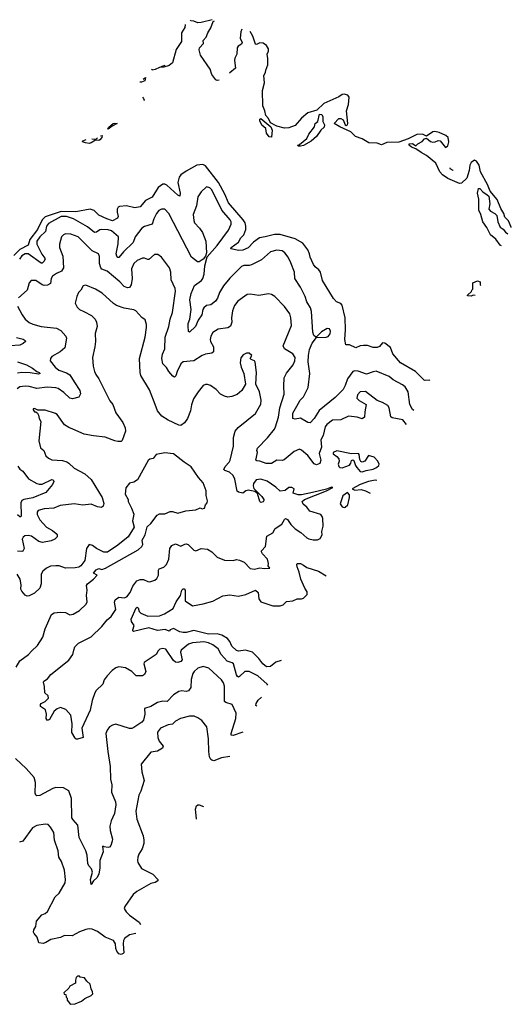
# Model space of a CAD drawing. Extents: x 2133461 to 2293071, y 753526 to 916327.
# Tile 459 of 459: x 2288465 to 2293071, y 886768 to 895989. Entities that reach past the tile are written whole.
import ezdxf

# ---------------------------------------------------------------- set-up
doc = ezdxf.new("R2010")
doc.units = 0

msp = doc.modelspace()

# ---------------------------------------------------------------- linework, layer by layer
at = {"layer": '0CON10XD'}
for points in [[(2290015.5, 895942.1), (2290011.4, 895915), (2289979.4, 895865), (2289979.4, 895785), (2289931.3, 895708.7), (2289895, 895586.2), (2289865, 895560), (2289815, 895542.9), (2289775, 895541.2), (2289735, 895522.7), (2289707.5, 895517.5), (2289701.7, 895521.7), (2289706, 895529.5)], [(2290268.3, 895988.7), (2290165, 895963.5), (2290135, 895958.6), (2290096, 895976), (2290068.3, 895978.3), (2290065.4, 895982.8)], [(2290332.5, 895422.1), (2290315, 895420), (2290302.5, 895425), (2290264.5, 895474.5), (2290248.9, 895525), (2290157.8, 895655), (2290147.1, 895705), (2290150.8, 895725), (2290185.7, 895765), (2290183.8, 895795), (2290212.9, 895825), (2290227.8, 895865), (2290256.4, 895913.6), (2290277.3, 895972.7), (2290288.5, 895978.6)], [(2290546.3, 895898.4), (2290538, 895875), (2290530.5, 895815), (2290549.5, 895775), (2290541.5, 895758.5), (2290510.5, 895739.5), (2290503.6, 895726.4), (2290498.2, 895665), (2290480.8, 895629.2), (2290476.5, 895605), (2290485.3, 895535), (2290433, 895490.3), (2290432.1, 895488.3)], [(2293070.8, 894043.1), (2293070.6, 894045), (2293044.4, 894104.4), (2293010.5, 894140.5), (2293001.4, 894175), (2292971.9, 894221.9), (2292937.5, 894305), (2292873.4, 894383.4), (2292849.1, 894445), (2292780.6, 894565), (2292769.5, 894625), (2292745, 894664.2), (2292725, 894674.2), (2292695, 894650), (2292683.3, 894625), (2292676.9, 894575), (2292655.5, 894505), (2292605, 894458), (2292585, 894454.4), (2292475, 894500.6), (2292425.5, 894535), (2292402.3, 894562.3), (2292363.6, 894643.6), (2292276.4, 894716.4), (2292225, 894746), (2292175, 894780), (2292135, 894796), (2292114, 894815), (2292113.3, 894825), (2292145, 894828), (2292175, 894806.7), (2292195, 894826.2), (2292235, 894847.5), (2292256.4, 894873.6), (2292275, 894880), (2292315, 894847.5), (2292335, 894842.5), (2292356.4, 894843.6), (2292385, 894856.7), (2292405, 894853.3), (2292455, 894792.5), (2292475, 894807.5), (2292486.9, 894845), (2292479.2, 894885), (2292456.2, 894905), (2292395, 894932.2), (2292355, 894940.5), (2292335, 894938.5), (2292275, 894897.5), (2292238, 894918), (2292185, 894912.5), (2292105, 894871.4), (2292018.3, 894841.7), (2291905, 894837.9), (2291855, 894816.7), (2291815, 894833.2), (2291735, 894836.9), (2291672.6, 894872.6), (2291612.5, 894895), (2291568.3, 894938.3), (2291465.8, 894985.8), (2291412.5, 895015), (2291455, 895062.5), (2291475, 895062.5), (2291495, 895050), (2291515, 895002.5), (2291525, 894997.5), (2291535, 895002.5), (2291539.2, 895015), (2291527.8, 895135), (2291545.3, 895194.7), (2291552.9, 895262.9), (2291540.6, 895280.6), (2291505, 895290.4), (2291485, 895287.1), (2291455, 895267.7), (2291315, 895202.9), (2291250, 895140), (2291165, 895115.5), (2291105.6, 895065), (2291045, 894999.1), (2290985, 894976.5), (2290945, 894972.7), (2290875, 894991.5), (2290814.1, 895024.1), (2290795, 895064), (2290770.2, 895090.2), (2290762.5, 895135), (2290743.1, 895183.1), (2290740.4, 895325), (2290757.9, 895397.9), (2290751.2, 895465), (2290768.8, 895495), (2290770, 895515), (2290790, 895565), (2290790.6, 895625), (2290782.9, 895665), (2290794.4, 895695), (2290794.5, 895715), (2290776.1, 895746.1), (2290745, 895769.4), (2290715, 895771.9), (2290685, 895757.5), (2290675, 895760), (2290648.6, 895835), (2290625.6, 895877.4)], [(2289908.9, 895705.1), (2289909.4, 895707.7)], [(2289789.3, 895550.7), (2289828.4, 895561.4)], [(2289622.2, 895431.9), (2289645, 895447.5), (2289638.8, 895415), (2289605, 895404.3), (2289592.5, 895405), (2289593.5, 895407.1)], [(2289614.9, 895261.7), (2289625, 895250), (2289630, 895235), (2289628.3, 895233.3)], [(2291075, 894803.3), (2291070, 894815), (2291085, 894820), (2291155, 894876.7), (2291174.2, 894915.8), (2291225.7, 894984.3), (2291234, 895015), (2291256.7, 895035), (2291275, 895102.5), (2291295, 895100), (2291305, 895080), (2291306, 895035), (2291322, 895005), (2291317.5, 894982.5), (2291286.2, 894955), (2291245, 894896.2), (2291195, 894851.2), (2291125, 894811.2), (2291095, 894803.8), (2291075, 894803.3)], [(2289295, 894963.3), (2289290, 894965), (2289295.7, 894979.4), (2289299.5, 894983.5), (2289340, 895015), (2289355, 895020), (2289377.5, 895015), (2289330, 894990), (2289295, 894963.3)], [(2290825, 894890), (2290802.7, 894892.7), (2290776.7, 894925), (2290770.7, 894970.7), (2290735, 895000), (2290715, 895040), (2290715, 895057.5), (2290725, 895062.5), (2290818, 894985), (2290829.2, 894955), (2290825, 894890)], [(2289221.5, 894900.3), (2289237.5, 894905), (2289234, 894885), (2289215, 894862), (2289205, 894856.7), (2289175, 894860), (2289135, 894834), (2289115, 894830), (2289080, 894835), (2289052.5, 894845), (2289057.5, 894855), (2289086.5, 894865.4)], [(2289140.3, 894872.9), (2289181.7, 894868.3), (2289191, 894879.9), (2289192.4, 894881.5)], [(2292308, 892609.2), (2292305, 892612.5), (2292265, 892608.8), (2292255, 892614), (2292172.9, 892692.9), (2292032.9, 892775), (2291960, 892860), (2291937.6, 892917.6), (2291885, 892960), (2291865, 892961.2), (2291835, 892928.8), (2291815, 892918.8), (2291775, 892918.8), (2291725, 892936), (2291685, 892936), (2291655, 892933.3), (2291615, 892916.7), (2291555, 892942.5), (2291520, 892945), (2291511.2, 892995), (2291518.2, 893085), (2291514.5, 893195), (2291486, 893315), (2291475, 893330), (2291434, 893345), (2291405, 893377.5), (2291302.9, 893545), (2291283.2, 893623.2), (2291268.6, 893645), (2291233.9, 893673.9), (2291218.9, 893695), (2291185.5, 893765), (2291181.2, 893795), (2291165, 893834.3), (2291116.8, 893895), (2291044.6, 893935.4), (2290905, 893975.7), (2290852.2, 893977.8), (2290765, 893954), (2290713.1, 893946.9), (2290655, 893905.5), (2290605, 893852.7), (2290555, 893829.6), (2290517, 893827), (2290441.7, 893841.7), (2290446.7, 893855), (2290515, 893906), (2290537.1, 893945), (2290565.7, 893974.3), (2290582.9, 894025), (2290583.8, 894055), (2290576.9, 894085), (2290559.3, 894115), (2290421.4, 894275), (2290385.3, 894355), (2290326.7, 894465), (2290205, 894618.5), (2290181.6, 894631.6), (2290125, 894626.9), (2290025, 894570.3), (2289974.4, 894535), (2289957.5, 894515), (2289947.9, 894465), (2289968.9, 894365), (2289965, 894337.5), (2289945, 894345.8), (2289845, 894438.9), (2289825, 894448.9), (2289805, 894449.4), (2289761.9, 894418.1), (2289705, 894328), (2289644.5, 894295.5), (2289595, 894237.5), (2289545, 894226.2), (2289465, 894244.2), (2289401.2, 894238.8), (2289388.3, 894231.7), (2289378.8, 894215), (2289378, 894185), (2289388.8, 894145), (2289381.2, 894128.8), (2289335, 894106.2), (2289282, 894125), (2289205, 894157.8), (2289161.8, 894201.8), (2289125, 894215.4), (2288991.9, 894188.1), (2288855, 894192.8), (2288705, 894142.3), (2288674.6, 894115.4), (2288630.9, 894025), (2288558.5, 893931.5), (2288543.4, 893876.6), (2288465, 893837), (2288408.9, 893781.1)], [(2292495.4, 894600.7), (2292496, 894595), (2292521.5, 894578.1), (2292524.5, 894575.3)], [(2292158.7, 892328.5), (2292145, 892338.5), (2292119.2, 892385), (2292103.6, 892505), (2292075, 892550), (2292050.2, 892570.2), (2291965, 892615.6), (2291925, 892646.5), (2291805, 892696.7), (2291775, 892691.9), (2291715, 892667.5), (2291635, 892698.5), (2291605, 892699.3), (2291587.6, 892692.4), (2291536.8, 892625), (2291515, 892562.2), (2291495, 892525.6), (2291420.2, 892449.8), (2291270.2, 892329.8), (2291225.3, 892254.7), (2291185, 892212.9), (2291163.3, 892215), (2291095.4, 892255.4), (2291045, 892246.5), (2291023.8, 892253.8), (2291025.4, 892305), (2291061.1, 892368.9), (2291093.8, 892426.2), (2291125, 892457.8), (2291166.4, 892545), (2291183.9, 892676.1), (2291168.1, 892785), (2291170.4, 892845), (2291181.5, 892898.5), (2291205, 892960), (2291245, 893012.5), (2291335, 893014.2), (2291355, 893022), (2291375, 893047.5), (2291377.3, 893072.7), (2291366.7, 893095), (2291345, 893097.5), (2291291.2, 893065), (2291245, 893020), (2291235, 893020), (2291222.2, 893032.2), (2291212.7, 893062.7), (2291197.9, 893255), (2291190.2, 893290.2), (2291156.1, 893346.1), (2291140, 893395), (2291094.6, 893484.6), (2291041.1, 893565), (2291038.5, 893625), (2291005, 893711.2), (2290980.8, 893765), (2290950, 893805), (2290925, 893822.5), (2290875, 893830), (2290815, 893815.6), (2290729.5, 893740.5), (2290637.3, 893692.7), (2290615, 893685.5), (2290564.6, 893685.4), (2290542.6, 893677.4), (2290435, 893568.5), (2290375, 893496.9), (2290335.4, 893435), (2290318.8, 893381.2), (2290298.4, 893351.6), (2290255, 893318), (2290215, 893311.2), (2290188.7, 893291.3), (2290179.4, 893275), (2290172.1, 893225), (2290138.4, 893175), (2290112.9, 893115), (2290055, 893063.8), (2290045, 893067.5), (2290042.4, 893117.6), (2290044.6, 893145), (2290060, 893185), (2290070.6, 893275), (2290059.7, 893365), (2290070, 893425), (2290102.2, 893497.8), (2290166.9, 893545), (2290181.2, 893565), (2290194.5, 893605), (2290199.1, 893685), (2290221.7, 893768.3), (2290315, 893872.5), (2290421.1, 894018.9), (2290445.4, 894075), (2290446.1, 894095), (2290437.7, 894115), (2290360, 894205), (2290265, 894394.3), (2290245, 894413.3), (2290215, 894422.5), (2290165.8, 894375), (2290135, 894331.2), (2290120, 894245), (2290090.6, 894165), (2290095, 894107.5), (2290102.5, 894085), (2290150, 894035), (2290177.8, 893995), (2290210, 893915), (2290214, 893805), (2290206.7, 893773.3), (2290184.2, 893745.8), (2290145, 893721.2), (2290132, 893722), (2290073.8, 893765), (2289861.9, 894175), (2289825, 894213.8), (2289795, 894215.6), (2289767.2, 894202.8), (2289745.6, 894175), (2289721.2, 894125), (2289707.6, 894072.4), (2289635, 894050.8), (2289610.5, 894035), (2289545.5, 893955), (2289529.4, 893900.6), (2289436.9, 893813.1), (2289395, 893760), (2289385, 893761.2), (2289375, 893773.8), (2289368.9, 893795), (2289388.3, 893888.3), (2289389.4, 893955), (2289325, 894010.7), (2289295, 894019.8), (2289235, 894024.7), (2289215, 894020), (2289185, 893998.2), (2289165, 893995.5), (2289099.4, 894049.4), (2288970, 894125), (2288905, 894145.2), (2288855, 894144.1), (2288735, 894081.5), (2288717.2, 894055), (2288705.3, 894005), (2288652.6, 893955), (2288625.3, 893915), (2288626.8, 893885), (2288673.4, 893793.4), (2288701.2, 893755), (2288703.8, 893745), (2288690.8, 893725), (2288675, 893709.5), (2288665, 893708.8), (2288545, 893794.7), (2288515, 893796.5), (2288485, 893775.9), (2288462.6, 893745)], [(2292978.6, 893869.8), (2292965, 893878), (2292924.3, 893934.3), (2292876.7, 893975), (2292842.7, 894042.7), (2292804.2, 894095), (2292786.2, 894165), (2292767.5, 894205), (2292767.3, 894307.3), (2292752.9, 894365), (2292763, 894407), (2292775, 894407.5), (2292802.5, 894375), (2292845, 894350), (2292858.8, 894335), (2292870, 894265), (2292861.2, 894215), (2292875, 894196.7), (2292917.5, 894175), (2292935.8, 894155.8), (2292943.3, 894095), (2292967, 894047), (2292995, 894027.5), (2293015, 893997.5), (2293038.3, 893982)], [(2292089.3, 892198.1), (2292055, 892240), (2291955, 892260.6), (2291940.5, 892270.5), (2291926.7, 892355), (2291914.5, 892374.5), (2291865, 892404.2), (2291813.8, 892423.8), (2291705.4, 892505.4), (2291655, 892502.5), (2291629.4, 892475), (2291624.3, 892445), (2291645, 892422.5), (2291712.5, 892385), (2291697.5, 892315), (2291694, 892265), (2291675, 892251.4), (2291626.8, 892266.8), (2291545, 892276.2), (2291475, 892242.5), (2291395, 892237.9), (2291341, 892199), (2291325.9, 892175), (2291308.9, 892095), (2291285.3, 892055), (2291292, 891985), (2291271, 891925), (2291285.9, 891864.1), (2291276.6, 891833.4), (2291262.5, 891825), (2291245, 891819.2), (2291225, 891828.6), (2291165, 891908.5), (2291105, 891958.1), (2291085, 891965.6), (2291037.1, 891945), (2290943, 891867), (2290925, 891861.1), (2290875, 891862.2), (2290825, 891832.7), (2290775, 891830.8), (2290715, 891854.3), (2290685.9, 891855.9), (2290678, 891865), (2290694.3, 891935), (2290686.2, 891955), (2290692, 891975), (2290785.8, 892074.2), (2290852.5, 892155), (2290862.1, 892175), (2290889.2, 892265), (2290902.5, 892355), (2290943, 892483), (2290938.1, 892555), (2290941.5, 892635), (2290963.1, 892676.9), (2291028.6, 892755), (2291042.2, 892795), (2291044.4, 892825), (2291025, 892860.8), (2290945.5, 892905.5), (2290933.2, 892933.2), (2291012.9, 893125), (2291005.6, 893195), (2290995, 893233.3), (2290945, 893301.2), (2290855.5, 893395.5), (2290825, 893414), (2290795, 893420.8), (2290705, 893405.8), (2290625, 893417.1), (2290595, 893415.8), (2290508.3, 893351.7), (2290476.7, 893313.3), (2290457.6, 893262.4), (2290450.5, 893195), (2290453.1, 893155), (2290440.9, 893119.1), (2290415, 893102.2), (2290325, 893090), (2290275, 893058), (2290255.8, 893025), (2290248.6, 892995), (2290252.5, 892975), (2290280, 892925), (2290281.4, 892878.6), (2290264.4, 892865.6), (2290205.5, 892855.5), (2290175, 892844.6), (2290095, 892794.7), (2289995, 892783.1), (2289975.4, 892764.6), (2289940, 892695), (2289926.8, 892653.2), (2289915, 892641.2), (2289898.8, 892648.8), (2289862.4, 892692.4), (2289840.3, 892730.3), (2289806.2, 892765), (2289795.8, 892815), (2289803.3, 892855), (2289824.7, 892905.3), (2289827.5, 893015), (2289863.1, 893115), (2289876, 893185), (2289897.5, 893245), (2289925.5, 893445), (2289921.1, 893471.1), (2289883, 893553), (2289880.6, 893625), (2289870, 893665), (2289795, 893763.3), (2289758.8, 893788.8), (2289728.8, 893791.2), (2289675, 893743.8), (2289665, 893742.5), (2289635, 893755.6), (2289615, 893754.3), (2289565, 893734.2), (2289535, 893705.8), (2289511.2, 893655), (2289519.6, 893565), (2289510.8, 893505), (2289495, 893481.8), (2289475, 893476.4), (2289445, 893489.5), (2289404.4, 893535), (2289285, 893633.6), (2289235, 893652.7), (2289225, 893663.3), (2289213.2, 893705), (2289212.4, 893772.4), (2289202, 893795), (2289142.9, 893825), (2289012.9, 893955), (2288945, 893981.2), (2288895, 893983.3), (2288875, 893974.3), (2288857.1, 893955), (2288837.1, 893885), (2288838.6, 893855), (2288870.4, 893775), (2288874.6, 893665), (2288857.4, 893632.6), (2288808.9, 893611.1), (2288772.4, 893587.6), (2288760, 893565), (2288752.1, 893517.9), (2288725, 893502.7), (2288695, 893499.6), (2288675.3, 893505.3), (2288615, 893547.5), (2288573.2, 893546.8), (2288555, 893523.3), (2288535.9, 893454.1), (2288453.3, 893385)], [(2292732.5, 893407.1), (2292712.5, 893407.5), (2292695, 893400), (2292661.7, 893401.7), (2292661.7, 893408.3), (2292698.3, 893441.7), (2292700, 893455), (2292710, 893465), (2292710, 893525), (2292755, 893542.5), (2292780, 893535), (2292777.5, 893505), (2292780.9, 893498.2)], [(2290789.6, 889755.2), (2290784.2, 889765), (2290695, 889843.5), (2290615, 889885.5), (2290575, 889885.5), (2290525, 889837.1), (2290515, 889831.9), (2290505, 889837.1), (2290495, 889854), (2290468.2, 889955), (2290455, 889966.4), (2290409.9, 889979.9), (2290352.9, 890042.9), (2290325, 890096.9), (2290275, 890133.6), (2290233, 890153), (2290190.8, 890160.8), (2290085, 890153.1), (2290045, 890139.6), (2289977.3, 890085), (2289972.5, 890065), (2289985.8, 889994.2), (2289975, 889976.9), (2289947.3, 889967.3), (2289925, 889971.4), (2289905, 889985.8), (2289835, 890094.4), (2289805, 890100), (2289777.4, 890092.6), (2289761.2, 890078.8), (2289744.2, 890045), (2289630.2, 889969.8), (2289627.5, 889955), (2289645.3, 889885), (2289635.2, 889854.8), (2289615.7, 889844.3), (2289555, 889843.4), (2289515.3, 889885.3), (2289455, 889917.5), (2289395, 889926.5), (2289365, 889919.4), (2289330, 889895), (2289286, 889845), (2289256.7, 889805), (2289245, 889766.7), (2289182.7, 889707.3), (2289168.8, 889685), (2289143.8, 889613.8), (2289125, 889523.3), (2289048.6, 889355), (2289060, 889265), (2289005, 889250), (2288995, 889250), (2288985, 889260), (2288953.4, 889313.4), (2288955.6, 889395), (2288945.6, 889475), (2288897.1, 889527.1), (2288845.9, 889545.9), (2288815, 889535.8), (2288787.9, 889512.1), (2288745, 889433.8), (2288726.1, 889426.1), (2288714.5, 889444.5), (2288715.7, 889485), (2288706, 889525), (2288658.8, 889555), (2288658.8, 889575), (2288665, 889583.3), (2288705, 889602), (2288733.3, 889635), (2288732.5, 889655), (2288700, 889685), (2288698.8, 889745), (2288687.5, 889785), (2288690, 889795), (2288725, 889816.2), (2288756.2, 889855), (2288925, 889990), (2288962.2, 890045), (2288970.9, 890085), (2288980.6, 890115), (2289015, 890148.8), (2289135, 890208.8), (2289235, 890304.6), (2289285, 890367.8), (2289321.1, 890398.9), (2289366.2, 890465), (2289353.5, 890535), (2289360, 890555), (2289395, 890579.2), (2289445, 890573.3), (2289468.9, 890585), (2289499.5, 890625), (2289525.2, 890684.8), (2289563.5, 890735), (2289595, 890745.3), (2289625, 890746.4), (2289665, 890727.5), (2289685.7, 890724.3), (2289731.2, 890738.8), (2289750, 890755), (2289764.4, 890785.6), (2289765.6, 890834.4), (2289770.8, 890845), (2289815, 890860.6), (2289840, 890885), (2289862.2, 890937.8), (2289872.3, 891035), (2289890.8, 891065), (2289925, 891079.5), (2289975, 891057.5), (2290012.9, 891077.1), (2290025, 891081.1), (2290044.3, 891075), (2290095, 891022), (2290115, 891013.8), (2290164.7, 891035.3), (2290225, 891030.8), (2290264.5, 891005), (2290314.2, 890955), (2290385, 890926.5), (2290464.7, 890925.3), (2290495, 890932.4), (2290525, 890927.3), (2290568.2, 890908.2), (2290625, 890848.8), (2290665, 890842), (2290715, 890853.8), (2290755, 890847.5), (2290808.3, 890851.7), (2290793, 890873), (2290797.5, 890895), (2290786, 890935), (2290739.2, 890985), (2290729.4, 891005), (2290731.4, 891015), (2290766.9, 891055), (2290779.7, 891150.3), (2290835, 891182), (2290859.2, 891225), (2290921.9, 891265), (2290945, 891308), (2290955, 891315.8), (2290975, 891307.1), (2291005, 891262.5), (2291045, 891221.9), (2291097.4, 891187.4), (2291153.8, 891135), (2291173.3, 891126.7), (2291215, 891116), (2291255, 891116.2), (2291280.5, 891129.5), (2291300, 891165), (2291297.1, 891195), (2291308.6, 891245), (2291305.9, 891315.9), (2291300, 891335), (2291285, 891353.3), (2291184.4, 891384.4), (2291155, 891424), (2291121.4, 891451.4), (2291112.5, 891475), (2291134.1, 891495.9), (2291338.8, 891575), (2291398.3, 891608.3), (2291385, 891610), (2291338.6, 891591.4), (2291208.8, 891561.2), (2291105, 891540.4), (2291075, 891540), (2291027.5, 891555), (2291037.5, 891595), (2291015, 891608.8), (2290985, 891608), (2290952.1, 891577.9), (2290905, 891572.9), (2290865, 891611.4), (2290785, 891667.1), (2290725, 891685.6), (2290679.5, 891680.5), (2290655.3, 891645), (2290653.1, 891623.1), (2290659.2, 891599.3), (2290735, 891524.5), (2290752.1, 891495), (2290753.3, 891485), (2290745, 891473.1), (2290725, 891468.5), (2290715, 891477.1), (2290692.1, 891552.1), (2290668.6, 891568.6), (2290605, 891582.5), (2290585, 891577.5), (2290555, 891555.7), (2290514.3, 891564.3), (2290503.7, 891573.7), (2290480.4, 891685), (2290465, 891718.6), (2290431.5, 891751.5), (2290386.5, 891766.5), (2290377.5, 891775), (2290389.5, 891805), (2290426.4, 891845), (2290435.4, 891865), (2290467.1, 891995), (2290468.9, 892075), (2290484, 892135), (2290510.7, 892169.3), (2290675, 892300), (2290725, 892387.5), (2290727.5, 892425), (2290712.5, 892505), (2290678.8, 892575), (2290683.9, 892683.9), (2290671.7, 892781.7), (2290663.6, 892793.6), (2290632.5, 892805), (2290623.8, 892815), (2290640, 892845), (2290615, 892866.7), (2290590, 892865), (2290559.5, 892850.5), (2290537.7, 892822.3), (2290532, 892775), (2290540, 892735), (2290563.8, 892675), (2290580, 892575), (2290546.7, 892515), (2290502.7, 892477.3), (2290451.2, 892458.8), (2290415, 892454.3), (2290385, 892461.4), (2290345, 892482.5), (2290305, 892526), (2290252.7, 892562.7), (2290225, 892572), (2290205, 892572), (2290185, 892563.8), (2290136, 892505), (2290092.8, 892437.2), (2290075, 892382.5), (2290065.4, 892324.6), (2290038.1, 892255), (2290008.3, 892211.7), (2289975, 892188.6), (2289955, 892190), (2289857, 892237), (2289796.6, 892276.6), (2289756, 892325), (2289732.9, 892385), (2289681.7, 892521.7), (2289601.4, 892655), (2289594.4, 892684.4), (2289588.1, 892815), (2289640.8, 893015), (2289653.9, 893106.1), (2289653.8, 893135), (2289639.3, 893179.3), (2289610.5, 893200.5), (2289552.7, 893262.7), (2289535, 893272), (2289445, 893285.8), (2289373.2, 893313.2), (2289345, 893331.2), (2289237.1, 893427.1), (2289173.6, 893463.6), (2289085, 893502), (2289060, 893495), (2289036.7, 893455), (2289015.9, 893434.1), (2288998.8, 893395), (2288986.2, 893335), (2289003.3, 893295), (2289025, 893273.8), (2289064.4, 893254.4), (2289137.4, 893217.4), (2289172.5, 893185), (2289185.7, 893155), (2289190, 893115), (2289171.2, 893051.2), (2289174.3, 892975), (2289169.4, 892925), (2289147.1, 892825), (2289152.7, 892742.7), (2289165.7, 892695), (2289177.5, 892665), (2289207.5, 892625), (2289308.8, 892418.8), (2289338.8, 892385), (2289365, 892307.5), (2289432.5, 892215), (2289454.3, 892165), (2289455.5, 892135), (2289425, 892046.2), (2289415, 892038), (2289385, 892037.5), (2289355, 892043.1), (2289265, 892078.1), (2289155, 892090), (2289067.6, 892107.6), (2288964.3, 892154.3), (2288925, 892168), (2288883.6, 892193.6), (2288815, 892291.2), (2288800.3, 892300.3), (2288705, 892333.3), (2288635, 892332.5), (2288605, 892348.8), (2288590, 892345), (2288590, 892335), (2288605, 892317.5), (2288617, 892317), (2288632.5, 892305), (2288642.5, 892285), (2288646.7, 892255), (2288663.8, 892225), (2288644, 892045), (2288660.5, 891980.5), (2288690, 891955), (2288708.8, 891905), (2288735, 891882), (2288765.8, 891865.8), (2288865, 891860.6), (2288906.4, 891846.4), (2288926, 891835), (2288975, 891787.5), (2289076, 891735), (2289135, 891682), (2289237.8, 891515), (2289251.7, 891458.3), (2289246.1, 891433.9), (2289230, 891420), (2289195, 891425.8), (2289135, 891451.9), (2289056.6, 891443.4), (2288975, 891453.8), (2288845, 891439.5), (2288785, 891413.3), (2288695, 891408.5), (2288639.4, 891390.6), (2288629.4, 891375), (2288627.8, 891355), (2288654.4, 891305), (2288716, 891235), (2288773.8, 891205), (2288807.6, 891177.6), (2288816.4, 891163.6), (2288816.7, 891145), (2288793.3, 891125), (2288760.5, 891109.5), (2288677.4, 891092.6), (2288645, 891102.2), (2288575, 891153.3), (2288545, 891158.5), (2288514.6, 891155.4), (2288497.2, 891142.8), (2288488.5, 891125), (2288506.4, 891035), (2288495, 891011.2), (2288485, 891008.8), (2288445, 891010)], [(2288445.8, 893305), (2288487.5, 893225), (2288516, 893185), (2288553.8, 893153.8), (2288587.8, 893137.8), (2288666.2, 893116.2), (2288810.6, 893100.6), (2288849.3, 893079.3), (2288898, 893025), (2288904, 893005), (2288886.9, 892915), (2288845, 892877.5), (2288766.7, 892835), (2288753.3, 892815), (2288751.2, 892795), (2288797.5, 892735), (2288832.5, 892705), (2288905, 892682.5), (2288933.4, 892663.4), (2288976.6, 892596.6), (2289027.1, 892515), (2289033.9, 892486.1), (2289017.5, 892455), (2288958.3, 892438.3), (2288935, 892445.7), (2288877.7, 892497.7), (2288825, 892533.8), (2288802.1, 892542.1), (2288722.6, 892547.4), (2288625, 892533.8), (2288555, 892554.6), (2288515, 892558), (2288465, 892549.6), (2288439.9, 892530.1)], [(2288435, 893012.3), (2288497.6, 892997.6), (2288516.1, 892983.9), (2288518, 892975), (2288498.9, 892955), (2288465, 892940.5), (2288375, 892934.1)], [(2288445, 892785.8), (2288527.2, 892757.2), (2288584.5, 892725), (2288625, 892692.9), (2288647.1, 892685), (2288655.5, 892674.5), (2288642.5, 892667.5), (2288562.3, 892682.3), (2288484.7, 892685.3), (2288445, 892679.3)], [(2288430.6, 889925), (2288465.6, 889984.4), (2288547.8, 890042.2), (2288574.3, 890075.7), (2288631.7, 890128.3), (2288682, 890205), (2288704.2, 890285), (2288762.1, 890417.9), (2288786.4, 890433.6), (2288845, 890440.8), (2288894, 890436), (2288935, 890415.8), (2288965, 890420.8), (2289023.8, 890455), (2289086.2, 890515), (2289095.9, 890535.9), (2289092, 890595), (2289097.5, 890645), (2289089.5, 890690.5), (2289098.8, 890705), (2289155, 890748.8), (2289190, 890785), (2289157.5, 890805), (2289181.2, 890835), (2289205, 890847.5), (2289235, 890840), (2289267.7, 890852.3), (2289575, 891024.6), (2289610, 891055), (2289618.8, 891075), (2289613.8, 891115), (2289640, 891165), (2289659.3, 891240.7), (2289695, 891269.2), (2289751.9, 891348.1), (2289775, 891360), (2289825, 891360), (2289875, 891383.1), (2289895, 891383.1), (2289945, 891368), (2290021.7, 891388.3), (2290115, 891399.2), (2290155, 891416.2), (2290175, 891408.8), (2290196.2, 891415), (2290206.1, 891443.9), (2290221.2, 891465), (2290223.6, 891483.6), (2290211.2, 891531.2), (2290212.5, 891575), (2290185, 891650), (2290140.9, 891700.9), (2290072, 891802), (2290005, 891844), (2289905, 891924), (2289825, 891932), (2289745, 891918), (2289715, 891880), (2289685, 891872.5), (2289670, 891860), (2289569.4, 891680.6), (2289535, 891657.5), (2289492.5, 891647.5), (2289458, 891605), (2289452, 891545), (2289480, 891495), (2289482, 891475), (2289513.3, 891415), (2289533, 891357), (2289522, 891295), (2289538.8, 891235), (2289482, 891145), (2289383, 891067), (2289287.7, 891002.3), (2289252.3, 891002.3), (2289185.8, 891035.8), (2289147.5, 891065), (2289115, 891072.5), (2289090, 891035), (2289074, 890925), (2289036.2, 890875), (2289018.1, 890861.9), (2288985.6, 890854.4), (2288895, 890852.9), (2288835, 890872.9), (2288805, 890874.3), (2288755, 890869.4), (2288715, 890852.9), (2288682.9, 890825), (2288667.1, 890795), (2288666.5, 890705), (2288655, 890666), (2288605, 890617.1), (2288555, 890592.5), (2288535, 890590), (2288515, 890600), (2288485, 890636.2), (2288476.9, 890655), (2288480, 890695), (2288468.8, 890748.8), (2288442.2, 890795)], [(2291675, 891754.3), (2291712.1, 891767.9), (2291775, 891779.2), (2291809.2, 891795), (2291830, 891815), (2291833.8, 891825), (2291821.2, 891855), (2291785, 891892.5), (2291734.1, 891905.9), (2291697.2, 891852.8), (2291675, 891844), (2291662.2, 891852.2), (2291651.1, 891871.1), (2291646.4, 891916.4), (2291640, 891925), (2291575, 891924.2), (2291435, 891950.9), (2291402.9, 891935), (2291402.2, 891922.2), (2291437.6, 891897.6), (2291456.2, 891875), (2291458.5, 891855), (2291450, 891825), (2291454.7, 891805), (2291465, 891793.5), (2291485, 891792.2), (2291553.6, 891816.4), (2291567.5, 891835), (2291575, 891860), (2291585, 891867.5), (2291595, 891860), (2291610, 891815), (2291623.9, 891793.9), (2291655, 891757.5), (2291675, 891754.3)], [(2288447.7, 891807.7), (2288465, 891780), (2288495, 891760), (2288547.2, 891687.2), (2288625, 891645.8), (2288647.5, 891637.5), (2288675, 891638.9), (2288765, 891681.8), (2288777.9, 891677.9), (2288785.6, 891665), (2288771.2, 891635), (2288709.3, 891560.7), (2288589.2, 891510.8), (2288504.3, 891495.7), (2288484.3, 891485.7), (2288475.3, 891464.7), (2288479.4, 891345), (2288475, 891334), (2288465, 891331.9), (2288445, 891351.1)], [(2291810.7, 891674.5), (2291795, 891676.8), (2291733.8, 891665), (2291653.3, 891635), (2291580, 891595), (2291605, 891583.8), (2291665, 891588.8), (2291705, 891576.7), (2291747, 891554.7)], [(2291505, 891420), (2291515, 891422.5), (2291540, 891445), (2291556.2, 891515), (2291555, 891540), (2291535, 891560), (2291491.2, 891528.8), (2291467.5, 891455), (2291487, 891427), (2291505, 891420)], [(2290913.5, 889988), (2290865, 889972.2), (2290815, 889931.1), (2290778, 889928), (2290741.5, 889955), (2290706.8, 890006.8), (2290645.7, 890065), (2290580, 890085), (2290515.3, 890074.7), (2290495, 890080.9), (2290452.8, 890122.8), (2290433.8, 890165), (2290413.2, 890193.2), (2290358.1, 890225), (2290316.1, 890236.1), (2290234.5, 890235.5), (2290095, 890267.1), (2290025, 890250), (2289995, 890250.8), (2289965.6, 890255.6), (2289905, 890285.6), (2289876.2, 890275), (2289865, 890261.2), (2289826.5, 890276.5), (2289755, 890268.1), (2289675, 890292.9), (2289530, 890260), (2289523.8, 890263.8), (2289523.6, 890273.6), (2289536.1, 890316.1), (2289512.1, 890352.1), (2289508.1, 890375), (2289555, 890480), (2289565, 890485.5), (2289575, 890480), (2289585.6, 890445.6), (2289599.4, 890429.4), (2289665, 890401.2), (2289773.9, 890406.1), (2289822.5, 890425), (2289902, 890475), (2289932.4, 890537.6), (2289970.8, 890595), (2289983.4, 890646.6), (2289995, 890660), (2290005, 890658.8), (2290015.8, 890645), (2290016, 890545), (2290085, 890498.1), (2290182.6, 890517.4), (2290275.7, 890544.3), (2290367.2, 890592.8), (2290435, 890601.1), (2290515, 890590.5), (2290585, 890606.9), (2290675, 890647.1), (2290699.6, 890625), (2290706.4, 890566.4), (2290725, 890535.6), (2290835, 890498.9), (2290905, 890498.9), (2290932.1, 890507.9), (2290965, 890539.4), (2291024.5, 890545.5), (2291065, 890565.6), (2291105, 890564.3), (2291125, 890570.8), (2291158, 890605), (2291159.4, 890629.4), (2291135, 890666.2), (2291099.4, 890749.4), (2291084.4, 890815), (2291063.9, 890866.1), (2291060, 890885), (2291065, 890896.7), (2291095, 890895.5), (2291125, 890881.5), (2291155, 890857.8), (2291265, 890824.3), (2291334.8, 890779.9)], [(2290555.6, 889315.3), (2290465, 889284.6), (2290447.3, 889287.3), (2290445.6, 889305), (2290490.4, 889445), (2290493.6, 889493.6), (2290455, 889574), (2290395, 889592.9), (2290383.8, 889603.8), (2290384.5, 889745.5), (2290375, 889778), (2290355, 889806), (2290236.6, 889916.6), (2290185, 889932), (2290135, 889914), (2290100, 889885), (2290087.5, 889865), (2290070.2, 889809.8), (2290067.4, 889735), (2290045, 889702.7), (2290025, 889695.9), (2289985, 889701.8), (2289955, 889696.3), (2289905, 889666.8), (2289847.9, 889602.1), (2289805, 889606), (2289755, 889595.5), (2289695, 889556.2), (2289635, 889538.8), (2289636.5, 889485), (2289625, 889430), (2289609.2, 889410.9), (2289535, 889360), (2289515, 889350.8), (2289495, 889350.8), (2289365, 889391.9), (2289335, 889382.9), (2289306.2, 889365), (2289283.3, 889335), (2289272, 889305), (2289290, 889135), (2289313.8, 888995), (2289314.6, 888875), (2289326.9, 888823.1), (2289324.3, 888755), (2289361.1, 888665), (2289365.5, 888635.5), (2289354.4, 888555), (2289321.5, 888485), (2289310.5, 888435), (2289313.3, 888395), (2289335.8, 888315), (2289332, 888295), (2289318.8, 888255), (2289305, 888240), (2289295, 888236.2), (2289253, 888243), (2289245, 888250), (2289240, 888245), (2289245.9, 888194.1), (2289214.4, 888115), (2289217.1, 888045), (2289207.8, 887985), (2289188.5, 887951.5), (2289155.6, 887924.4), (2289135, 887890), (2289128.6, 887935), (2289148.6, 888005), (2289138.1, 888035), (2289111.9, 888065), (2289103.3, 888085), (2289096.2, 888165), (2289085, 888205.8), (2289021.1, 888331.1), (2289008.5, 888445), (2288964.4, 888495), (2288954.5, 888515), (2288949.4, 888695), (2288925, 888766.2), (2288875, 888794), (2288802.3, 888797.7), (2288775, 888788.8), (2288655, 888722.5), (2288625, 888718.8), (2288615.9, 888725.9), (2288609.2, 888745), (2288611.5, 888845), (2288600.5, 888890.5), (2288525, 888975.5), (2288425, 889071.1)], [(2290685.1, 889558.6), (2290678, 889565), (2290680.4, 889585), (2290699.4, 889615), (2290731, 889644.9)], [(2290435, 889088.6), (2290355, 889074.4), (2290285, 889048.1), (2290265, 889052.5), (2290255, 889061.2), (2290244.2, 889085), (2290235.8, 889135), (2290234.2, 889255), (2290217.5, 889365), (2290170, 889425), (2290135, 889450), (2290100, 889465), (2290055, 889466), (2289972.5, 889445), (2289925, 889420), (2289895, 889392), (2289855, 889384.2), (2289783.8, 889355), (2289756.7, 889315), (2289758, 889265), (2289772.1, 889232.1), (2289808.1, 889185), (2289802.9, 889165), (2289755, 889137.3), (2289695, 889128), (2289604.3, 889015.7), (2289608, 888945), (2289630.8, 888865), (2289599.4, 888765), (2289580.8, 888725), (2289552.5, 888575), (2289562.1, 888502.1), (2289621.4, 888345), (2289628.1, 888305), (2289626.7, 888275), (2289612.2, 888225), (2289582.5, 888175), (2289572.5, 888145), (2289568.6, 888115), (2289573.1, 888095), (2289605, 888038.8), (2289711.2, 887985), (2289760, 887935), (2289760, 887925), (2289735, 887908), (2289695, 887897.5), (2289563.8, 887825), (2289528, 887795), (2289449.2, 887685), (2289444.3, 887665), (2289462.5, 887635), (2289493, 887603), (2289585.7, 887535.7), (2289597.9, 887515)], [(2290122.7, 888501.5), (2290121.4, 888505), (2290111.9, 888595), (2290121.4, 888625), (2290135, 888636), (2290145, 888636), (2290186.4, 888621.2)], [(2289552.9, 887430.5), (2289495, 887418.6), (2289446.2, 887385), (2289437.5, 887365), (2289435.6, 887334.4), (2289439.3, 887250.7), (2289435, 887242.5), (2289416.4, 887233.6), (2289395, 887240), (2289374, 887265), (2289365, 887290), (2289362.2, 887335), (2289345.3, 887365.3), (2289266.2, 887396.2), (2289195, 887450), (2289145, 887470.9), (2289115, 887474.5), (2289085, 887467.5), (2289024.6, 887445.4), (2288955, 887408.6), (2288885, 887410.8), (2288847, 887393), (2288756.8, 887373.2), (2288710, 887345), (2288685, 887337.5), (2288643.6, 887343.6), (2288630, 887395), (2288599.3, 887429.3), (2288594, 887444), (2288596.1, 887463.9), (2288616.7, 887495), (2288623.3, 887545), (2288673.3, 887605), (2288705, 887618.8), (2288725, 887636.7), (2288795.9, 887774.1), (2288835, 887807.5), (2288890, 887905), (2288894.2, 887935), (2288884.2, 888025), (2288857.1, 888105), (2288831.4, 888145), (2288824.2, 888205), (2288791.4, 888305), (2288783.8, 888375), (2288755, 888426.7), (2288731.7, 888451.7), (2288705, 888454), (2288625, 888441.9), (2288585, 888420), (2288495, 888296.2), (2288464.1, 888285.9)], [(2288945, 886767.5), (2288985, 886772.5), (2289045, 886797.5), (2289075, 886822.5), (2289135, 886850), (2289150, 886865), (2289147.5, 886885), (2289133, 886913), (2289126.7, 886955), (2289095, 886983.3), (2289072.5, 887015), (2289033, 887023), (2289025, 887030), (2289005, 887030), (2288995, 887020), (2288986.7, 886995), (2288987.5, 886965), (2288933.6, 886936.4), (2288925, 886920), (2288880, 886875), (2288881.7, 886861.7), (2288898.3, 886858.3), (2288900, 886835), (2288910, 886825), (2288910, 886805), (2288933.6, 886773.6), (2288945, 886767.5)]]:
    msp.add_lwpolyline(points, dxfattribs=at)

doc.saveas('drawing.dxf')
